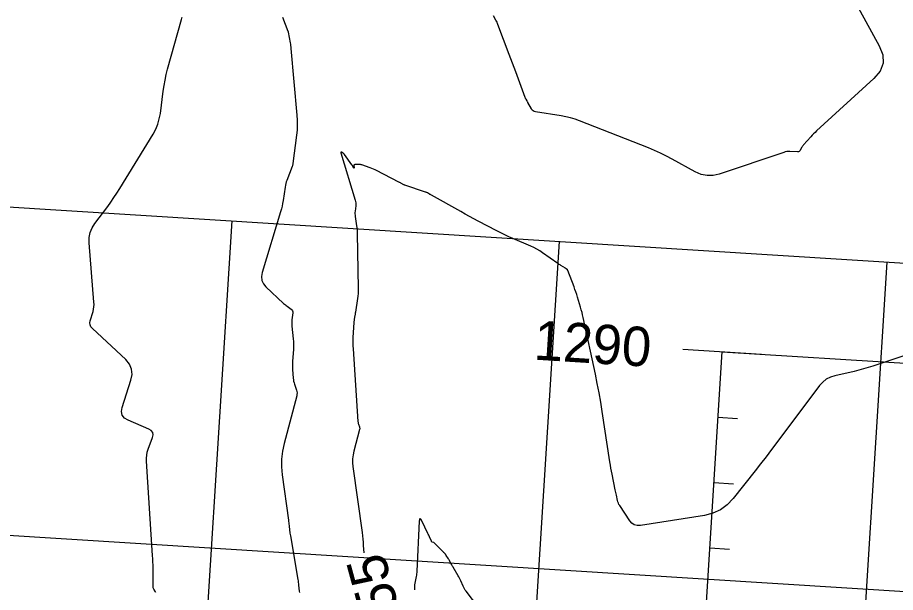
# Model space of a CAD drawing. Extents: x 658976 to 668721, y 639543 to 647196.
# Drawn here: x 661529.7 to 661663.5, y 642065.5 to 642153.2 of the extents above; entities that cross this region are included whole.
import ezdxf

# ---------------------------------------------------------------- set-up
doc = ezdxf.new("R2010")
doc.units = 0
for name, color, linetype in [('Ex_Contour Labels', 7, 'Continuous'), ('Ex_Major Contours', 7, 'Continuous'), ('Ex_Minor Contours', 7, 'Continuous'), ('R_Axis', 7, 'Continuous'), ('R_Axis Annot', 7, 'Continuous'), ('R_Grid', 7, 'Continuous')]:
    doc.layers.add(name, color=color, linetype=linetype)

msp = doc.modelspace()

# ---------------------------------------------------------------- linework, layer by layer
at = {"layer": 'Ex_Major Contours'}
msp.add_lwpolyline([(661672.16, 642104.03), (661660.09, 642100.01), (661659.38, 642099.78), (661658.67, 642099.57), (661657.95, 642099.38), (661657.22, 642099.2), (661654.31, 642098.54), (661653.61, 642098.32), (661652.99, 642098), (661652.44, 642097.56), (661651.95, 642097.02), (661645.45, 642088.34), (661644.63, 642087.26), (661643.81, 642086.18), (661642.98, 642085.11), (661642.14, 642084.04), (661638.78, 642079.78), (661637.88, 642078.83), (661636.86, 642078.08), (661635.7, 642077.55), (661634.43, 642077.23), (661624.66, 642075.68), (661624.16, 642075.66), (661623.72, 642075.78), (661623.34, 642076.02), (661623.02, 642076.4), (661621.49, 642078.72), (661621.38, 642078.9), (661621.29, 642079.09), (661621.22, 642079.28), (661621.17, 642079.48), (661621, 642080.3), (661620.95, 642080.51), (661620.91, 642080.71), (661620.87, 642080.92), (661620.82, 642081.13), (661620.33, 642083.5), (661620.24, 642083.97), (661620.15, 642084.43), (661620.07, 642084.9), (661619.99, 642085.37), (661618.83, 642093.05), (661618.61, 642094.49), (661618.36, 642095.92), (661618.08, 642097.34), (661617.79, 642098.77), (661615.93, 642107.4), (661615.84, 642107.8), (661615.75, 642108.19), (661615.64, 642108.59), (661615.53, 642108.98), (661615.06, 642110.54), (661614.94, 642110.93), (661614.82, 642111.32), (661614.68, 642111.7), (661614.54, 642112.08), (661613.59, 642114.6), (661613.59, 642114.61), (661613.58, 642114.62), (661613.58, 642114.63), (661613.58, 642114.63), (661613.56, 642114.66), (661613.56, 642114.67), (661613.55, 642114.68), (661613.55, 642114.68), (661613.54, 642114.69), (661613.35, 642114.83), (661613.32, 642114.85), (661613.29, 642114.88), (661613.25, 642114.9), (661613.22, 642114.92), (661612.54, 642115.35), (661612.41, 642115.43), (661612.29, 642115.51), (661612.16, 642115.59), (661612.04, 642115.67), (661609.73, 642117.29), (661609.3, 642117.58), (661608.86, 642117.84), (661608.4, 642118.08), (661607.93, 642118.3), (661605.19, 642119.46), (661604.58, 642119.73), (661603.97, 642120.02), (661603.37, 642120.31), (661602.78, 642120.62), (661599.94, 642122.12), (661599.27, 642122.47), (661598.6, 642122.83), (661597.94, 642123.2), (661597.28, 642123.57), (661592.8, 642126.08), (661592.73, 642126.12), (661592.65, 642126.16), (661592.57, 642126.2), (661592.5, 642126.25), (661592.19, 642126.41), (661592.12, 642126.46), (661592.04, 642126.49), (661591.96, 642126.52), (661591.88, 642126.55), (661588.75, 642127.58), (661588.74, 642127.58), (661588.72, 642127.59), (661588.71, 642127.59), (661588.69, 642127.6), (661588.64, 642127.63), (661588.62, 642127.63), (661588.61, 642127.64), (661588.59, 642127.65), (661588.58, 642127.65), (661588.14, 642127.9), (661588.06, 642127.95), (661587.98, 642127.99), (661587.91, 642128.03), (661587.83, 642128.07), (661584.44, 642129.82), (661584.2, 642129.94), (661583.96, 642130.04), (661583.71, 642130.14), (661583.46, 642130.24), (661582.19, 642130.68), (661582.08, 642130.72), (661581.96, 642130.74), (661581.84, 642130.76), (661581.71, 642130.76), (661581.12, 642130.74), (661581.06, 642130.73), (661581.01, 642130.7), (661580.99, 642130.66), (661580.99, 642130.59), (661581.03, 642130.28), (661581.03, 642130.23), (661581.02, 642130.21), (661581, 642130.22), (661580.97, 642130.26), (661580.83, 642130.48), (661580.79, 642130.53), (661580.75, 642130.59), (661580.72, 642130.64), (661580.68, 642130.7), (661579.57, 642132.29), (661579.52, 642132.35), (661579.47, 642132.4), (661579.41, 642132.45), (661579.35, 642132.49), (661579.09, 642132.63), (661579.03, 642132.66), (661579, 642132.65), (661578.99, 642132.62), (661579, 642132.56), (661581.19, 642125.3), (661581.24, 642125.09), (661581.27, 642124.89), (661581.27, 642124.68), (661581.26, 642124.47), (661581.16, 642123.64), (661581.14, 642123.43), (661581.14, 642123.22), (661581.15, 642123.01), (661581.18, 642122.8), (661581.39, 642121.42), (661581.43, 642121.12), (661581.46, 642120.82), (661581.48, 642120.52), (661581.49, 642120.22), (661581.65, 642111.86), (661581.64, 642111.46), (661581.63, 642111.07), (661581.59, 642110.68), (661581.54, 642110.3), (661581.22, 642108.23), (661581.19, 642108.1), (661581.17, 642107.97), (661581.15, 642107.84), (661581.13, 642107.71), (661581.04, 642107.18), (661581.02, 642107.05), (661581, 642106.92), (661580.99, 642106.79), (661580.98, 642106.66), (661580.84, 642104.35), (661580.82, 642103.92), (661580.82, 642103.5), (661580.83, 642103.07), (661580.85, 642102.64), (661581.6, 642091.57), (661581.61, 642091.46), (661581.63, 642091.36), (661581.65, 642091.25), (661581.68, 642091.15), (661581.83, 642090.73), (661581.85, 642090.63), (661581.87, 642090.52), (661581.86, 642090.42), (661581.84, 642090.31), (661580.97, 642087.03), (661580.85, 642086.44), (661580.78, 642085.85), (661580.77, 642085.26), (661580.83, 642084.67), (661582.22, 642074.59), (661582.28, 642074.1), (661582.33, 642073.61), (661582.38, 642073.12), (661582.41, 642072.63), (661582.47, 642071.5)], dxfattribs=at)
at = {"layer": 'Ex_Minor Contours'}
for points in [[(661656.96, 642156.35), (661661.07, 642148.88), (661661.6, 642147.51), (661661.64, 642146.21), (661661.19, 642145), (661660.24, 642143.87), (661651.5, 642135.88), (661651.27, 642135.66), (661651.04, 642135.44), (661650.82, 642135.21), (661650.61, 642134.98), (661649.52, 642133.74), (661649.44, 642133.64), (661649.37, 642133.54), (661649.3, 642133.44), (661649.23, 642133.33), (661648.99, 642132.89), (661648.92, 642132.8), (661648.83, 642132.73), (661648.73, 642132.7), (661648.62, 642132.69), (661647.44, 642132.74), (661647.2, 642132.74), (661646.97, 642132.72), (661646.74, 642132.68), (661646.51, 642132.61), (661636.67, 642129.3), (661635.73, 642129.08), (661634.81, 642129.07), (661633.9, 642129.25), (661633.01, 642129.63), (661629.5, 642131.58), (661628.61, 642132.05), (661627.71, 642132.49), (661626.8, 642132.9), (661625.87, 642133.28), (661615.38, 642137.41), (661614.7, 642137.66), (661614, 642137.87), (661613.3, 642138.04), (661612.58, 642138.17), (661608.67, 642138.79), (661608.47, 642138.84), (661608.31, 642138.93), (661608.16, 642139.06), (661608.05, 642139.23), (661607.5, 642140.21), (661607.47, 642140.27), (661607.44, 642140.33), (661607.4, 642140.4), (661607.37, 642140.46), (661607.23, 642140.71), (661607.19, 642140.77), (661607.16, 642140.83), (661607.13, 642140.9), (661607.11, 642140.96), (661605.65, 642144.87), (661605.4, 642145.54), (661605.15, 642146.21), (661604.9, 642146.89), (661604.64, 642147.56), (661602.94, 642152.12), (661602.87, 642152.29), (661602.8, 642152.46), (661602.71, 642152.63), (661602.62, 642152.79), (661602.24, 642153.44)], [(661550.78, 642065.45), (661550.72, 642065.55), (661550.49, 642065.96), (661550.43, 642066.06), (661550.4, 642066.17), (661550.38, 642066.28), (661550.37, 642066.39), (661550.37, 642069.13), (661550.36, 642069.62), (661550.35, 642070.12), (661550.33, 642070.61), (661550.3, 642071.11), (661549.36, 642085.48), (661549.35, 642085.95), (661549.4, 642086.42), (661549.49, 642086.87), (661549.63, 642087.32), (661550.28, 642089.1), (661550.37, 642089.52), (661550.31, 642089.87), (661550.1, 642090.15), (661549.74, 642090.37), (661546.55, 642091.73), (661545.99, 642092.07), (661545.65, 642092.51), (661545.54, 642093.05), (661545.66, 642093.7), (661547, 642097.83), (661547.18, 642098.71), (661547.1, 642099.54), (661546.77, 642100.3), (661546.19, 642100.99), (661541.11, 642105.73), (661540.89, 642105.99), (661540.76, 642106.28), (661540.73, 642106.59), (661540.79, 642106.92), (661541.21, 642108.32), (661541.3, 642108.67), (661541.36, 642109.02), (661541.38, 642109.38), (661541.36, 642109.74), (661540.63, 642118.82), (661540.63, 642119.61), (661540.78, 642120.37), (661541.06, 642121.08), (661541.48, 642121.75), (661543.46, 642124.37), (661543.94, 642125.03), (661544.41, 642125.7), (661544.86, 642126.38), (661545.29, 642127.07), (661550.37, 642135.4), (661550.77, 642136.14), (661551.09, 642136.92), (661551.32, 642137.72), (661551.48, 642138.56), (661551.92, 642141.95), (661552.04, 642142.8), (661552.2, 642143.64), (661552.38, 642144.47), (661552.59, 642145.3), (661554.69, 642152.87), (661554.74, 642153.06), (661554.79, 642153.24)], [(661570.11, 642153.22), (661570.93, 642151.11), (661570.94, 642151.07), (661570.95, 642151.02), (661570.97, 642150.98), (661570.98, 642150.93), (661571.26, 642149.34), (661571.29, 642149.12), (661571.33, 642148.9), (661571.35, 642148.68), (661571.37, 642148.46), (661572.29, 642138.3), (661572.34, 642137.54), (661572.35, 642136.77), (661572.31, 642136.01), (661572.23, 642135.24), (661571.67, 642130.89), (661571.65, 642130.78), (661571.63, 642130.67), (661571.6, 642130.56), (661571.56, 642130.46), (661570.76, 642128.34), (661570.67, 642128.09), (661570.6, 642127.84), (661570.54, 642127.58), (661570.49, 642127.32), (661570.19, 642125.26), (661570.11, 642124.83), (661570.03, 642124.4), (661569.92, 642123.98), (661569.8, 642123.56), (661566.99, 642114.28), (661566.88, 642113.66), (661566.94, 642113.08), (661567.18, 642112.56), (661567.58, 642112.07), (661570.26, 642109.57), (661570.4, 642109.45), (661570.53, 642109.34), (661570.67, 642109.22), (661570.82, 642109.12), (661571.4, 642108.7), (661571.53, 642108.59), (661571.61, 642108.45), (661571.66, 642108.3), (661571.66, 642108.13), (661571.54, 642107.05), (661571.52, 642106.81), (661571.51, 642106.57), (661571.52, 642106.33), (661571.54, 642106.09), (661571.72, 642104.17), (661571.75, 642103.77), (661571.77, 642103.36), (661571.77, 642102.96), (661571.75, 642102.56), (661571.64, 642100.7), (661571.62, 642100.4), (661571.62, 642100.1), (661571.63, 642099.8), (661571.64, 642099.49), (661571.73, 642098.15), (661571.76, 642097.92), (661571.79, 642097.69), (661571.85, 642097.46), (661571.92, 642097.24), (661572.23, 642096.34), (661572.29, 642096.12), (661572.31, 642095.9), (661572.3, 642095.67), (661572.26, 642095.44), (661570.34, 642088.21), (661570.09, 642087.02), (661569.96, 642085.82), (661569.94, 642084.62), (661570.05, 642083.41), (661571, 642076.51), (661571.03, 642076.31), (661571.06, 642076.11), (661571.08, 642075.91), (661571.1, 642075.7), (661571.18, 642074.9), (661571.2, 642074.69), (661571.23, 642074.49), (661571.26, 642074.29), (661571.29, 642074.09), (661572.42, 642067.46), (661572.46, 642067.24), (661572.49, 642067.01), (661572.52, 642066.78), (661572.55, 642066.56), (661572.64, 642065.65), (661572.69, 642065.45)], [(661604.41, 642057.36), (661598.09, 642065.64), (661597.96, 642065.82), (661597.84, 642066.01), (661597.73, 642066.21), (661597.63, 642066.41), (661597.26, 642067.22), (661597.16, 642067.43), (661597.06, 642067.63), (661596.96, 642067.83), (661596.85, 642068.02), (661596.1, 642069.33), (661596.04, 642069.43), (661595.98, 642069.54), (661595.92, 642069.65), (661595.86, 642069.76), (661595.62, 642070.21), (661595.57, 642070.32), (661595.51, 642070.42), (661595.45, 642070.52), (661595.38, 642070.62), (661595.05, 642071.12), (661595.02, 642071.16), (661594.99, 642071.21), (661594.96, 642071.25), (661594.92, 642071.29), (661594.78, 642071.45), (661594.75, 642071.49), (661594.71, 642071.53), (661594.67, 642071.56), (661594.64, 642071.6), (661593.26, 642072.99), (661593.22, 642073.02), (661593.19, 642073.05), (661593.14, 642073.07), (661593.1, 642073.09), (661592.92, 642073.16), (661592.88, 642073.18), (661592.84, 642073.2), (661592.81, 642073.24), (661592.79, 642073.28), (661592.49, 642073.96), (661592.43, 642074.09), (661592.38, 642074.22), (661592.32, 642074.34), (661592.26, 642074.47), (661591.33, 642076.41), (661591.17, 642076.67), (661591.06, 642076.75), (661590.98, 642076.64), (661590.94, 642076.33), (661590.57, 642068.72), (661590.56, 642068.52), (661590.54, 642068.31), (661590.51, 642068.11), (661590.47, 642067.91), (661590.27, 642066.89), (661590.25, 642066.79), (661590.24, 642066.7), (661590.23, 642066.6), (661590.23, 642066.51), (661590.24, 642065.98), (661590.24, 642065.96), (661590.24, 642065.93), (661590.23, 642065.91), (661590.23, 642065.88)]]:
    msp.add_lwpolyline(points, dxfattribs=at)
at = {"layer": 'R_Axis'}
for p, q in [((661631.11, 642102.57), (661643.09, 642101.82)), ((661621.43, 641852.69), (661637.1, 642102.2)), ((661636.47, 642092.22), (661639.47, 642092.03)), ((661635.85, 642082.24), (661638.84, 642082.05)), ((661635.22, 642072.26), (661638.21, 642072.07))]:
    msp.add_line(p, q, dxfattribs=at)
at = {"layer": 'R_Grid'}
for p, q in [((660414.7, 642194.23), (661911.75, 642100.21)), ((660411.57, 642144.33), (661908.62, 642050.31)), ((661549.91, 641922.54), (661562.44, 642122.15)), ((661599.81, 641919.41), (661612.34, 642119.02)), ((661649.71, 641916.28), (661662.25, 642115.88)), ((661621.43, 641852.69), (661637.1, 642102.2)), ((661637.1, 642102.2), (663134.15, 642008.18))]:
    msp.add_line(p, q, dxfattribs=at)

# ---------------------------------------------------------------- texts
at = {"layer": 'Ex_Contour Labels'}
msp.add_text('1255', height=6, rotation=105.3361, dxfattribs=at).set_placement((661590.21, 642054.61))
at = {"layer": 'R_Axis Annot'}
msp.add_text('1290', height=6, rotation=356.4063, dxfattribs=at).set_placement((661608.3, 642101))

doc.saveas('drawing.dxf')
